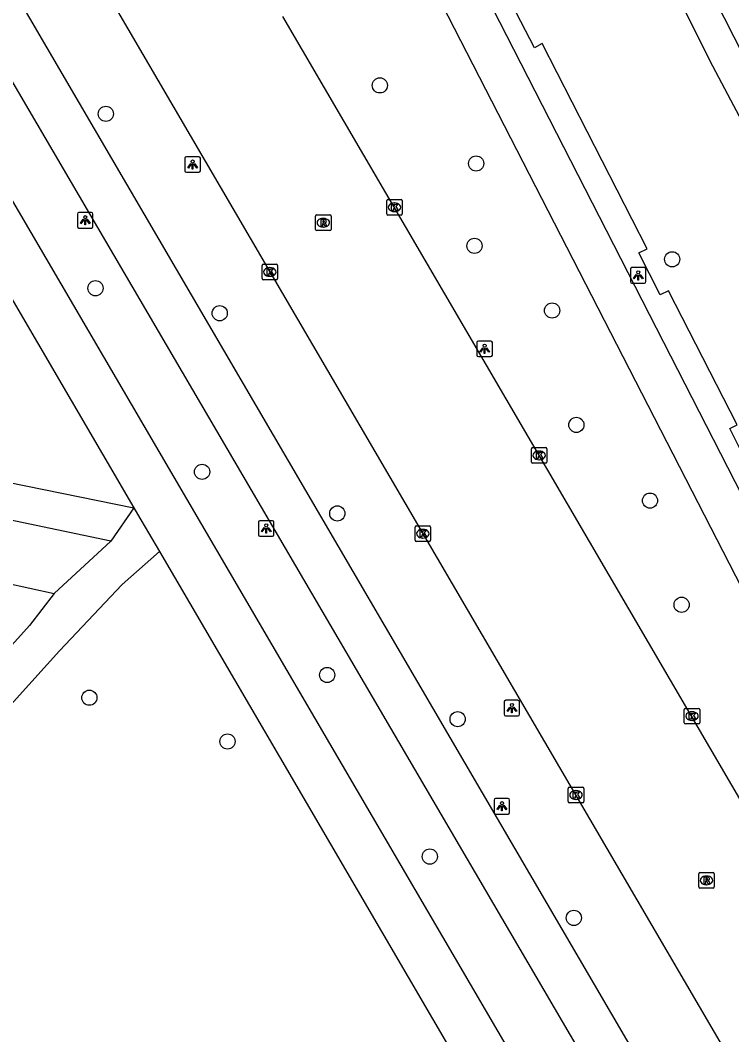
# Model space of a CAD drawing. Extents: x 159353 to 160616, y 385893 to 387321.
# Drawn here: x 159867.4 to 159913.3, y 386296.8 to 386362.2 of the extents above; entities that cross this region are included whole.
import ezdxf

# ---------------------------------------------------------------- set-up
doc = ezdxf.new("R2010")
doc.units = 0
for name, color, linetype in [('IMGEO_Boom', 7, 'Continuous'), ('IMGEO_Fietspad_gesloten', 7, 'Continuous'), ('IMGEO_Groenvoorziening', 7, 'Continuous'), ('IMGEO_Kolk', 7, 'Continuous'), ('IMGEO_Lichtpunt', 7, 'Continuous'), ('IMGEO_Rijbaan_lokaal_gesloten', 7, 'Continuous'), ('IMGEO_Rioolput', 7, 'Continuous'), ('IMGEO_Voetpad_halfverhard', 7, 'Continuous'), ('IMGEO_Voetpad_open', 7, 'Continuous'), ('IMGEO_Waterloop', 7, 'Continuous')]:
    doc.layers.add(name, color=color, linetype=linetype)

msp = doc.modelspace()

# ---------------------------------------------------------------- linework, layer by layer
at = {"layer": 'IMGEO_Boom'}
for centre in [(159890.602, 386357.96), (159872.952, 386356.124), (159896.806, 386352.925), (159896.701, 386347.618), (159909.437, 386346.753), (159872.282, 386344.889), (159901.702, 386343.45), (159880.287, 386343.277), (159903.266, 386336.081), (159879.151, 386333.059), (159908.01, 386331.203), (159887.863, 386330.378), (159910.046, 386324.492), (159887.209, 386319.968), (159871.888, 386318.503), (159895.616, 386317.123), (159880.787, 386315.681), (159893.824, 386308.266), (159903.103, 386304.313)]:
    msp.add_circle(centre, 0.489, dxfattribs=at)
at = {"layer": 'IMGEO_Fietspad_gesloten'}
for points in [[(159969.484, 386232.379), (159951.117, 386263.827), (159929.119, 386301.905), (159889.595, 386379.139), (159865.341, 386426.534), (159857.571, 386441.898), (159857.138, 386442.747)], [(159847.159, 386392.191), (159854.556, 386379.293), (159862.352, 386365.974), (159919.537, 386268.282), (159935.204, 386241.272), (159944.825, 386225.156)], [(159947.456, 386226.623), (159938.723, 386241.317), (159864.988, 386367.537), (159851.28, 386391.003)], [(159888.551, 386375.008), (159928.011, 386298.139), (159962.321, 386239.14)]]:
    msp.add_lwpolyline(points, dxfattribs=at)
at = {"layer": 'IMGEO_Groenvoorziening'}
for points in [[(159902.741, 386386.047), (159901.602, 386385.272), (159899.673, 386383.961), (159912.045, 386359.226), (159921.056, 386342.182), (159923.364, 386343.576), (159925.753, 386345.019), (159923.107, 386350.444), (159924.962, 386364.104)], [(159857.066, 386327.973), (159869.618, 386325.221)]]:
    msp.add_lwpolyline(points, dxfattribs=at)
at = {"layer": 'IMGEO_Kolk'}
for p, q in [((159891.044, 386349.681), (159891.044, 386350.533)), ((159891.119, 386350.607), (159891.971, 386350.607)), ((159891.532, 386350.387), (159891.557, 386350.387)), ((159892.045, 386350.533), (159892.045, 386349.681)), ((159891.555, 386349.827), (159891.53, 386349.827)), ((159891.971, 386349.607), (159891.119, 386349.607)), ((159883.013, 386345.51), (159883.013, 386346.362)), ((159883.088, 386346.436), (159883.94, 386346.436)), ((159883.501, 386346.216), (159883.526, 386346.216)), ((159884.014, 386346.362), (159884.014, 386345.51)), ((159883.94, 386345.436), (159883.088, 386345.436)), ((159883.524, 386345.656), (159883.499, 386345.656)), ((159900.368, 386333.691), (159900.368, 386334.543)), ((159900.443, 386334.617), (159901.295, 386334.617)), ((159900.856, 386334.397), (159900.881, 386334.397)), ((159901.369, 386334.543), (159901.369, 386333.691)), ((159901.295, 386333.617), (159900.443, 386333.617)), ((159900.879, 386333.837), (159900.854, 386333.837)), ((159892.873, 386328.647), (159892.873, 386329.499)), ((159892.948, 386329.573), (159893.8, 386329.573)), ((159893.874, 386329.499), (159893.874, 386328.647)), ((159893.361, 386329.353), (159893.386, 386329.353)), ((159893.8, 386328.573), (159892.948, 386328.573)), ((159893.384, 386328.793), (159893.359, 386328.793)), ((159910.218, 386316.891), (159910.218, 386317.743)), ((159910.293, 386317.817), (159911.145, 386317.817)), ((159911.219, 386317.743), (159911.219, 386316.891)), ((159910.729, 386317.037), (159910.704, 386317.037)), ((159910.706, 386317.597), (159910.731, 386317.597)), ((159911.145, 386316.817), (159910.293, 386316.817)), ((159902.74, 386311.808), (159902.74, 386312.66)), ((159902.815, 386312.734), (159903.667, 386312.734)), ((159903.228, 386312.514), (159903.253, 386312.514)), ((159903.741, 386312.66), (159903.741, 386311.808)), ((159903.251, 386311.954), (159903.226, 386311.954)), ((159903.667, 386311.734), (159902.815, 386311.734))]:
    msp.add_line(p, q, dxfattribs=at)
for points in [[(159891.044, 386349.681), (159891.044, 386350.533)], [(159891.119, 386350.607), (159891.971, 386350.607)], [(159892.045, 386350.533), (159892.045, 386349.681)], [(159891.365, 386350.307), (159891.488, 386350.307), (159891.488, 386350.156), (159891.618, 386350.307), (159891.782, 386350.307), (159891.636, 386350.156), (159891.789, 386349.907), (159891.637, 386349.907), (159891.552, 386350.071), (159891.488, 386350.004), (159891.488, 386349.907), (159891.365, 386349.907), (159891.365, 386350.307)], [(159891.971, 386349.607), (159891.119, 386349.607)], [(159883.013, 386345.51), (159883.013, 386346.362)], [(159883.088, 386346.436), (159883.94, 386346.436)], [(159883.334, 386346.136), (159883.457, 386346.136), (159883.457, 386345.985), (159883.587, 386346.136), (159883.751, 386346.136), (159883.605, 386345.985), (159883.758, 386345.736), (159883.606, 386345.736), (159883.521, 386345.9), (159883.457, 386345.833), (159883.457, 386345.736), (159883.334, 386345.736), (159883.334, 386346.136)], [(159884.014, 386346.362), (159884.014, 386345.51)], [(159883.94, 386345.436), (159883.088, 386345.436)], [(159900.368, 386333.691), (159900.368, 386334.543)], [(159900.443, 386334.617), (159901.295, 386334.617)], [(159900.689, 386334.317), (159900.812, 386334.317), (159900.812, 386334.166), (159900.942, 386334.317), (159901.106, 386334.317), (159900.96, 386334.166), (159901.113, 386333.917), (159900.961, 386333.917), (159900.876, 386334.081), (159900.812, 386334.014), (159900.812, 386333.917), (159900.689, 386333.917), (159900.689, 386334.317)], [(159901.369, 386334.543), (159901.369, 386333.691)], [(159901.295, 386333.617), (159900.443, 386333.617)], [(159892.873, 386328.647), (159892.873, 386329.499)], [(159892.948, 386329.573), (159893.8, 386329.573)], [(159893.874, 386329.499), (159893.874, 386328.647)], [(159893.194, 386329.273), (159893.317, 386329.273), (159893.317, 386329.122), (159893.447, 386329.273), (159893.611, 386329.273), (159893.465, 386329.122), (159893.618, 386328.873), (159893.466, 386328.873), (159893.381, 386329.037), (159893.317, 386328.97), (159893.317, 386328.873), (159893.194, 386328.873), (159893.194, 386329.273)], [(159893.8, 386328.573), (159892.948, 386328.573)], [(159910.218, 386316.891), (159910.218, 386317.743)], [(159910.293, 386317.817), (159911.145, 386317.817)], [(159911.219, 386317.743), (159911.219, 386316.891)], [(159910.539, 386317.517), (159910.662, 386317.517), (159910.662, 386317.366), (159910.792, 386317.517), (159910.956, 386317.517), (159910.81, 386317.366), (159910.963, 386317.117), (159910.811, 386317.117), (159910.726, 386317.281), (159910.662, 386317.214), (159910.662, 386317.117), (159910.539, 386317.117), (159910.539, 386317.517)], [(159911.145, 386316.817), (159910.293, 386316.817)], [(159902.74, 386311.808), (159902.74, 386312.66)], [(159902.815, 386312.734), (159903.667, 386312.734)], [(159903.741, 386312.66), (159903.741, 386311.808)], [(159903.061, 386312.434), (159903.184, 386312.434), (159903.184, 386312.283), (159903.314, 386312.434), (159903.478, 386312.434), (159903.332, 386312.283), (159903.485, 386312.034), (159903.333, 386312.034), (159903.248, 386312.198), (159903.184, 386312.131), (159903.184, 386312.034), (159903.061, 386312.034), (159903.061, 386312.434)], [(159903.667, 386311.734), (159902.815, 386311.734)]]:
    msp.add_lwpolyline(points, dxfattribs=at)
for centre, start, end in [((159891.121, 386350.531), 91.55205, 178.44795), ((159891.121, 386350.531), 91.55205, 178.44795), ((159891.969, 386350.531), 1.55205, 88.44795), ((159891.969, 386350.531), 1.55205, 88.44795), ((159891.121, 386349.683), 181.55205, 268.44795), ((159891.121, 386349.683), 181.55205, 268.44795), ((159891.969, 386349.683), 271.55205, 358.44795), ((159891.969, 386349.683), 271.55205, 358.44795), ((159883.09, 386346.36), 91.55205, 178.44795), ((159883.09, 386346.36), 91.55205, 178.44795), ((159883.938, 386346.36), 1.55205, 88.44795), ((159883.938, 386346.36), 1.55205, 88.44795), ((159883.09, 386345.512), 181.55205, 268.44795), ((159883.09, 386345.512), 181.55205, 268.44795), ((159883.938, 386345.512), 271.55205, 358.44795), ((159883.938, 386345.512), 271.55205, 358.44795), ((159900.445, 386334.541), 91.55205, 178.44795), ((159900.445, 386334.541), 91.55205, 178.44795), ((159901.293, 386334.541), 1.55205, 88.44795), ((159901.293, 386334.541), 1.55205, 88.44795), ((159900.445, 386333.693), 181.55205, 268.44795), ((159900.445, 386333.693), 181.55205, 268.44795), ((159901.293, 386333.693), 271.55205, 358.44795), ((159901.293, 386333.693), 271.55205, 358.44795), ((159892.95, 386329.497), 91.55205, 178.44795), ((159892.95, 386329.497), 91.55205, 178.44795), ((159893.798, 386329.497), 1.55205, 88.44795), ((159893.798, 386329.497), 1.55205, 88.44795), ((159892.95, 386328.649), 181.55205, 268.44795), ((159892.95, 386328.649), 181.55205, 268.44795), ((159893.798, 386328.649), 271.55205, 358.44795), ((159893.798, 386328.649), 271.55205, 358.44795), ((159910.295, 386317.741), 91.55205, 178.44795), ((159910.295, 386317.741), 91.55205, 178.44795), ((159911.143, 386317.741), 1.55205, 88.44795), ((159911.143, 386317.741), 1.55205, 88.44795), ((159910.295, 386316.893), 181.55205, 268.44795), ((159910.295, 386316.893), 181.55205, 268.44795), ((159911.143, 386316.893), 271.55205, 358.44795), ((159911.143, 386316.893), 271.55205, 358.44795), ((159902.817, 386312.658), 91.55205, 178.44795), ((159902.817, 386312.658), 91.55205, 178.44795), ((159903.665, 386312.658), 1.55205, 88.44795), ((159903.665, 386312.658), 1.55205, 88.44795), ((159902.817, 386311.81), 181.55205, 268.44795), ((159902.817, 386311.81), 181.55205, 268.44795), ((159903.665, 386311.81), 271.55205, 358.44795), ((159903.665, 386311.81), 271.55205, 358.44795)]:
    msp.add_arc(centre, 0.0765, start, end, dxfattribs=at)
for centre, major_axis, ratio, start_param, end_param in [((159891.531, 386350.107), (-0.387, 0.002), 0.722429, 4.712389, 7.853982), ((159891.556, 386350.107), (-0.39, 0.002), 0.717154, 1.570796, 4.712389), ((159883.5, 386345.936), (-0.387, 0.002), 0.722429, 4.712389, 7.853982), ((159883.525, 386345.936), (-0.39, 0.002), 0.717154, 1.570796, 4.712389), ((159900.855, 386334.117), (-0.387, 0.002), 0.722429, 4.712389, 7.853982), ((159900.88, 386334.117), (-0.39, 0.002), 0.717154, 1.570796, 4.712389), ((159893.36, 386329.073), (-0.387, 0.002), 0.722429, 4.712389, 7.853982), ((159893.385, 386329.073), (-0.39, 0.002), 0.717154, 1.570796, 4.712389), ((159910.705, 386317.317), (-0.387, 0.002), 0.722429, 4.712389, 7.853982), ((159910.73, 386317.317), (-0.39, 0.002), 0.717154, 1.570796, 4.712389), ((159903.227, 386312.234), (-0.387, 0.002), 0.722429, 4.712389, 7.853982), ((159903.252, 386312.234), (-0.39, 0.002), 0.717154, 1.570796, 4.712389)]:
    msp.add_ellipse(centre, major_axis=major_axis, ratio=ratio, start_param=start_param, end_param=end_param, dxfattribs=at)
at = {"layer": 'IMGEO_Lichtpunt'}
for p, q in [((159878.043, 386353.26), (159878.043, 386352.453)), ((159878.043, 386353.26), (159878.043, 386352.453)), ((159878.945, 386353.355), (159878.137, 386353.355)), ((159878.945, 386353.355), (159878.137, 386353.355)), ((159879.039, 386352.453), (159879.039, 386353.26)), ((159879.039, 386352.453), (159879.039, 386353.26)), ((159878.137, 386352.359), (159878.945, 386352.359)), ((159878.137, 386352.359), (159878.945, 386352.359)), ((159872.026, 386349.766), (159871.218, 386349.766)), ((159872.026, 386349.766), (159871.218, 386349.766)), ((159871.124, 386349.671), (159871.124, 386348.864)), ((159871.124, 386349.671), (159871.124, 386348.864)), ((159872.12, 386348.864), (159872.12, 386349.671)), ((159872.12, 386348.864), (159872.12, 386349.671)), ((159871.218, 386348.77), (159872.026, 386348.77)), ((159871.218, 386348.77), (159872.026, 386348.77)), ((159906.752, 386346.12), (159906.752, 386345.313)), ((159906.752, 386346.12), (159906.752, 386345.313)), ((159907.654, 386346.215), (159906.846, 386346.215)), ((159907.654, 386346.215), (159906.846, 386346.215)), ((159907.748, 386345.313), (159907.748, 386346.12)), ((159907.748, 386345.313), (159907.748, 386346.12)), ((159906.846, 386345.219), (159907.654, 386345.219)), ((159906.846, 386345.219), (159907.654, 386345.219)), ((159896.856, 386341.392), (159896.856, 386340.585)), ((159896.856, 386341.392), (159896.856, 386340.585)), ((159897.758, 386341.487), (159896.95, 386341.487)), ((159897.758, 386341.487), (159896.95, 386341.487)), ((159897.852, 386340.585), (159897.852, 386341.392)), ((159897.852, 386340.585), (159897.852, 386341.392)), ((159896.95, 386340.491), (159897.758, 386340.491)), ((159896.95, 386340.491), (159897.758, 386340.491)), ((159882.784, 386329.816), (159882.784, 386329.009)), ((159882.784, 386329.816), (159882.784, 386329.009)), ((159883.686, 386329.911), (159882.878, 386329.911)), ((159883.686, 386329.911), (159882.878, 386329.911)), ((159883.78, 386329.009), (159883.78, 386329.816)), ((159883.78, 386329.009), (159883.78, 386329.816)), ((159882.878, 386328.915), (159883.686, 386328.915)), ((159882.878, 386328.915), (159883.686, 386328.915)), ((159898.612, 386318.239), (159898.612, 386317.432)), ((159898.612, 386318.239), (159898.612, 386317.432)), ((159899.514, 386318.334), (159898.706, 386318.334)), ((159899.514, 386318.334), (159898.706, 386318.334)), ((159899.608, 386317.432), (159899.608, 386318.239)), ((159899.608, 386317.432), (159899.608, 386318.239)), ((159898.706, 386317.338), (159899.514, 386317.338)), ((159898.706, 386317.338), (159899.514, 386317.338)), ((159897.97, 386311.91), (159897.97, 386311.103)), ((159897.97, 386311.91), (159897.97, 386311.103)), ((159898.872, 386312.005), (159898.064, 386312.005)), ((159898.872, 386312.005), (159898.064, 386312.005)), ((159898.966, 386311.103), (159898.966, 386311.91)), ((159898.966, 386311.103), (159898.966, 386311.91)), ((159898.064, 386311.009), (159898.872, 386311.009)), ((159898.064, 386311.009), (159898.872, 386311.009))]:
    msp.add_line(p, q, dxfattribs=at)
for points in [[(159878.417, 386352.924), (159878.456, 386352.896), (159878.268, 386352.634), (159878.23, 386352.661), (159878.417, 386352.924)], [(159878.519, 386352.876), (159878.566, 386352.876), (159878.566, 386352.554), (159878.519, 386352.554), (159878.519, 386352.876)], [(159878.629, 386352.896), (159878.667, 386352.923), (159878.854, 386352.661), (159878.815, 386352.633), (159878.629, 386352.896)], [(159871.498, 386349.335), (159871.537, 386349.307), (159871.349, 386349.045), (159871.311, 386349.072), (159871.498, 386349.335)], [(159871.6, 386349.287), (159871.647, 386349.287), (159871.647, 386348.965), (159871.6, 386348.965), (159871.6, 386349.287)], [(159871.71, 386349.307), (159871.748, 386349.334), (159871.935, 386349.072), (159871.896, 386349.044), (159871.71, 386349.307)], [(159907.126, 386345.784), (159907.165, 386345.756), (159906.977, 386345.494), (159906.939, 386345.521), (159907.126, 386345.784)], [(159907.228, 386345.736), (159907.275, 386345.736), (159907.275, 386345.414), (159907.228, 386345.414), (159907.228, 386345.736)], [(159907.338, 386345.756), (159907.376, 386345.783), (159907.563, 386345.521), (159907.524, 386345.493), (159907.338, 386345.756)], [(159897.23, 386341.056), (159897.269, 386341.028), (159897.081, 386340.766), (159897.043, 386340.793), (159897.23, 386341.056)], [(159897.332, 386341.008), (159897.379, 386341.008), (159897.379, 386340.686), (159897.332, 386340.686), (159897.332, 386341.008)], [(159897.442, 386341.028), (159897.48, 386341.055), (159897.667, 386340.793), (159897.628, 386340.765), (159897.442, 386341.028)], [(159883.158, 386329.48), (159883.197, 386329.452), (159883.009, 386329.19), (159882.971, 386329.217), (159883.158, 386329.48)], [(159883.37, 386329.452), (159883.408, 386329.479), (159883.595, 386329.217), (159883.556, 386329.189), (159883.37, 386329.452)], [(159883.26, 386329.432), (159883.307, 386329.432), (159883.307, 386329.11), (159883.26, 386329.11), (159883.26, 386329.432)], [(159898.986, 386317.903), (159899.025, 386317.875), (159898.837, 386317.613), (159898.799, 386317.64), (159898.986, 386317.903)], [(159899.088, 386317.855), (159899.135, 386317.855), (159899.135, 386317.533), (159899.088, 386317.533), (159899.088, 386317.855)], [(159899.198, 386317.875), (159899.236, 386317.902), (159899.423, 386317.64), (159899.384, 386317.612), (159899.198, 386317.875)], [(159898.344, 386311.574), (159898.383, 386311.546), (159898.195, 386311.284), (159898.157, 386311.311), (159898.344, 386311.574)], [(159898.446, 386311.526), (159898.493, 386311.526), (159898.493, 386311.204), (159898.446, 386311.204), (159898.446, 386311.526)], [(159898.556, 386311.546), (159898.594, 386311.573), (159898.781, 386311.311), (159898.742, 386311.283), (159898.556, 386311.546)]]:
    msp.add_lwpolyline(points, dxfattribs=at)
for centre in [(159878.542, 386353.058), (159871.623, 386349.469), (159907.251, 386345.918), (159897.355, 386341.19), (159883.283, 386329.614), (159899.111, 386318.037), (159898.469, 386311.708)]:
    msp.add_circle(centre, 0.0994, dxfattribs=at)
for centre, start, end in [((159878.137, 386353.26), 90, 180), ((159878.137, 386353.26), 90, 180), ((159878.945, 386353.26), 0, 90), ((159878.945, 386353.26), 0, 90), ((159878.137, 386352.453), 180, 270), ((159878.137, 386352.453), 180, 270), ((159878.945, 386352.453), 270, 0), ((159878.945, 386352.453), 270, 360), ((159871.218, 386349.671), 90, 180), ((159871.218, 386349.671), 90, 180), ((159872.026, 386349.671), 0, 90), ((159872.026, 386349.671), 0, 90), ((159871.218, 386348.864), 180, 270), ((159871.218, 386348.864), 180, 270), ((159872.026, 386348.864), 270, 0), ((159872.026, 386348.864), 270, 360), ((159906.846, 386346.12), 90, 180), ((159906.846, 386346.12), 90, 180), ((159907.654, 386346.12), 0, 90), ((159907.654, 386346.12), 0, 90), ((159906.846, 386345.313), 180, 270), ((159906.846, 386345.313), 180, 270), ((159907.654, 386345.313), 270, 0), ((159907.654, 386345.313), 270, 360), ((159896.95, 386341.392), 90, 180), ((159896.95, 386341.392), 90, 180), ((159897.758, 386341.392), 0, 90), ((159897.758, 386341.392), 0, 90), ((159896.95, 386340.585), 180, 270), ((159896.95, 386340.585), 180, 270), ((159897.758, 386340.585), 270, 0), ((159897.758, 386340.585), 270, 360), ((159882.878, 386329.816), 90, 180), ((159882.878, 386329.816), 90, 180), ((159883.686, 386329.816), 0, 90), ((159883.686, 386329.816), 0, 90), ((159882.878, 386329.009), 180, 270), ((159882.878, 386329.009), 180, 270), ((159883.686, 386329.009), 270, 0), ((159883.686, 386329.009), 270, 360), ((159898.706, 386318.239), 90, 180), ((159898.706, 386318.239), 90, 180), ((159899.514, 386318.239), 0, 90), ((159899.514, 386318.239), 0, 90), ((159898.706, 386317.432), 180, 270), ((159898.706, 386317.432), 180, 270), ((159899.514, 386317.432), 270, 0), ((159899.514, 386317.432), 270, 360), ((159898.064, 386311.91), 90, 180), ((159898.064, 386311.91), 90, 180), ((159898.872, 386311.91), 0, 90), ((159898.872, 386311.91), 0, 90), ((159898.064, 386311.103), 180, 270), ((159898.064, 386311.103), 180, 270), ((159898.872, 386311.103), 270, 0), ((159898.872, 386311.103), 270, 360)]:
    msp.add_arc(centre, 0.0946, start, end, dxfattribs=at)
at = {"layer": 'IMGEO_Rijbaan_lokaal_gesloten'}
for points in [[(159858.158, 386389.37), (159869.39, 386370.145), (159949.928, 386232.299)], [(159957.867, 386236.533), (159884.352, 386362.407)]]:
    msp.add_lwpolyline(points, dxfattribs=at)
at = {"layer": 'IMGEO_Rioolput'}
for p, q in [((159886.461, 386348.683), (159886.461, 386349.535)), ((159886.536, 386349.609), (159887.388, 386349.609)), ((159886.949, 386349.389), (159886.974, 386349.389)), ((159887.462, 386349.535), (159887.462, 386348.683)), ((159887.388, 386348.609), (159886.536, 386348.609)), ((159886.972, 386348.829), (159886.947, 386348.829)), ((159911.221, 386307.232), (159912.073, 386307.232)), ((159911.146, 386306.306), (159911.146, 386307.158)), ((159911.634, 386307.012), (159911.659, 386307.012)), ((159912.147, 386307.158), (159912.147, 386306.306)), ((159912.073, 386306.232), (159911.221, 386306.232)), ((159911.657, 386306.452), (159911.632, 386306.452))]:
    msp.add_line(p, q, dxfattribs=at)
for points in [[(159886.461, 386348.683), (159886.461, 386349.535)], [(159886.536, 386349.609), (159887.388, 386349.609)], [(159887.05, 386349.307), (159886.798, 386349.309), (159886.798, 386348.909)], [(159886.798, 386348.909), (159886.922, 386348.909), (159886.922, 386349.071), (159886.933, 386349.071)], [(159886.976, 386349.228), (159886.922, 386349.228), (159886.922, 386349.147)], [(159886.922, 386349.147), (159886.974, 386349.147)], [(159887.462, 386349.535), (159887.462, 386348.683)], [(159887.388, 386348.609), (159886.536, 386348.609)], [(159886.98, 386349.042), (159887.051, 386348.909), (159887.191, 386348.909), (159887.126, 386349.035)], [(159911.221, 386307.232), (159912.073, 386307.232)], [(159911.146, 386306.306), (159911.146, 386307.158)], [(159911.735, 386306.93), (159911.483, 386306.932), (159911.483, 386306.532)], [(159911.483, 386306.532), (159911.607, 386306.532), (159911.607, 386306.694), (159911.618, 386306.694)], [(159911.661, 386306.851), (159911.607, 386306.851), (159911.607, 386306.77)], [(159911.607, 386306.77), (159911.659, 386306.77)], [(159911.665, 386306.665), (159911.736, 386306.532), (159911.876, 386306.532), (159911.811, 386306.658)], [(159912.147, 386307.158), (159912.147, 386306.306)], [(159912.073, 386306.232), (159911.221, 386306.232)]]:
    msp.add_lwpolyline(points, dxfattribs=at)
for centre, radius, start, end in [((159886.538, 386349.533), 0.0765, 91.55205, 178.44795), ((159886.538, 386349.533), 0.0765, 91.55205, 178.44795), ((159886.932, 386349.018), 0.0533, 26.02933, 88.69889), ((159886.958, 386349.336), 0.19, 274.7715, 282.96867), ((159886.982, 386349.132), 0.0964, 77.00612, 93.18647), ((159886.996, 386349.189), 0.0378, 276.66336, 79.67722), ((159887.049, 386349.197), 0.109, 350.36119, 89.41601), ((159887.047, 386349.197), 0.112, 277.58423, 350.98172), ((159887.031, 386348.982), 0.108, 29.51342, 73.79051), ((159887.386, 386349.533), 0.0765, 1.55205, 88.44795), ((159887.386, 386349.533), 0.0765, 1.55205, 88.44795), ((159886.538, 386348.685), 0.0765, 181.55205, 268.44795), ((159886.538, 386348.685), 0.0765, 181.55205, 268.44795), ((159887.386, 386348.685), 0.0765, 271.55205, 358.44795), ((159887.386, 386348.685), 0.0765, 271.55205, 358.44795), ((159911.223, 386307.156), 0.0765, 91.55205, 178.44795), ((159911.223, 386307.156), 0.0765, 91.55205, 178.44795), ((159912.071, 386307.156), 0.0765, 1.55205, 88.44795), ((159912.071, 386307.156), 0.0765, 1.55205, 88.44795), ((159911.617, 386306.641), 0.0533, 26.02933, 88.69889), ((159911.643, 386306.959), 0.19, 274.7715, 282.96867), ((159911.667, 386306.755), 0.0964, 77.00612, 93.18647), ((159911.681, 386306.812), 0.0378, 276.66336, 79.67722), ((159911.734, 386306.82), 0.109, 350.36119, 89.41601), ((159911.732, 386306.82), 0.112, 277.58423, 350.98172), ((159911.716, 386306.605), 0.108, 29.51342, 73.79051), ((159911.223, 386306.308), 0.0765, 181.55205, 268.44795), ((159911.223, 386306.308), 0.0765, 181.55205, 268.44795), ((159912.071, 386306.308), 0.0765, 271.55205, 358.44795), ((159912.071, 386306.308), 0.0765, 271.55205, 358.44795)]:
    msp.add_arc(centre, radius, start, end, dxfattribs=at)
for centre, major_axis, ratio, start_param, end_param in [((159886.948, 386349.109), (-0.387, 0.002), 0.722429, 4.712389, 7.853982), ((159886.973, 386349.109), (-0.39, 0.002), 0.717154, 1.570796, 4.712389), ((159911.633, 386306.732), (-0.387, 0.002), 0.722429, 4.712389, 7.853982), ((159911.658, 386306.732), (-0.39, 0.002), 0.717154, 1.570796, 4.712389)]:
    msp.add_ellipse(centre, major_axis=major_axis, ratio=ratio, start_param=start_param, end_param=end_param, dxfattribs=at)
at = {"layer": 'IMGEO_Voetpad_halfverhard'}
for points in [[(159858.61, 386334.024), (159874.751, 386330.744)], [(159873.279, 386328.597), (159857.596, 386331.881)], [(159874.751, 386330.744), (159873.279, 386328.597)], [(159873.279, 386328.597), (159869.618, 386325.221)], [(159858.278, 386308.583), (159869.966, 386321.519), (159873.998, 386325.794), (159876.401, 386327.92)], [(159869.618, 386325.221), (159868.03, 386323.154), (159857.535, 386311.49), (159850.651, 386302.97)]]:
    msp.add_lwpolyline(points, dxfattribs=at)
at = {"layer": 'IMGEO_Voetpad_open'}
for points in [[(159944.825, 386225.156), (159941.411, 386223.11), (159926.534, 386248.554), (159859.054, 386364.02), (159843.747, 386390.213), (159847.159, 386392.191)], [(159841.127, 386388.646), (159856.271, 386362.37), (159874.751, 386330.744)], [(159915.034, 386333.301), (159914.547, 386333.056), (159913.146, 386335.84), (159913.617, 386336.077), (159909.199, 386344.73), (159908.673, 386344.462), (159907.294, 386347.166), (159907.819, 386347.434), (159901.072, 386360.651), (159900.56, 386360.387), (159898.522, 386364.333), (159899.053, 386364.607), (159894.577, 386373.376), (159894.039, 386373.103), (159892.677, 386375.786), (159893.209, 386376.056), (159892.078, 386378.27)], [(159874.751, 386330.744), (159874.991, 386330.333), (159876.401, 386327.92)], [(159876.401, 386327.92), (159884.135, 386314.683), (159905.576, 386277.985)]]:
    msp.add_lwpolyline(points, dxfattribs=at)
at = {"layer": 'IMGEO_Waterloop'}
msp.add_lwpolyline([(159922.111, 386344.013), (159902.281, 386382.991), (159903.388, 386383.928), (159906.451, 386381.8), (159908.579, 386378.906), (159909.26, 386374.651), (159910.451, 386372.183), (159912.154, 386370.14), (159914.196, 386367.502), (159918.026, 386365.545), (159919.728, 386363.46), (159920.281, 386356.183), (159921.303, 386350.609), (159923.813, 386344.8), (159922.111, 386344.013)], dxfattribs=at)

doc.saveas('drawing.dxf')
